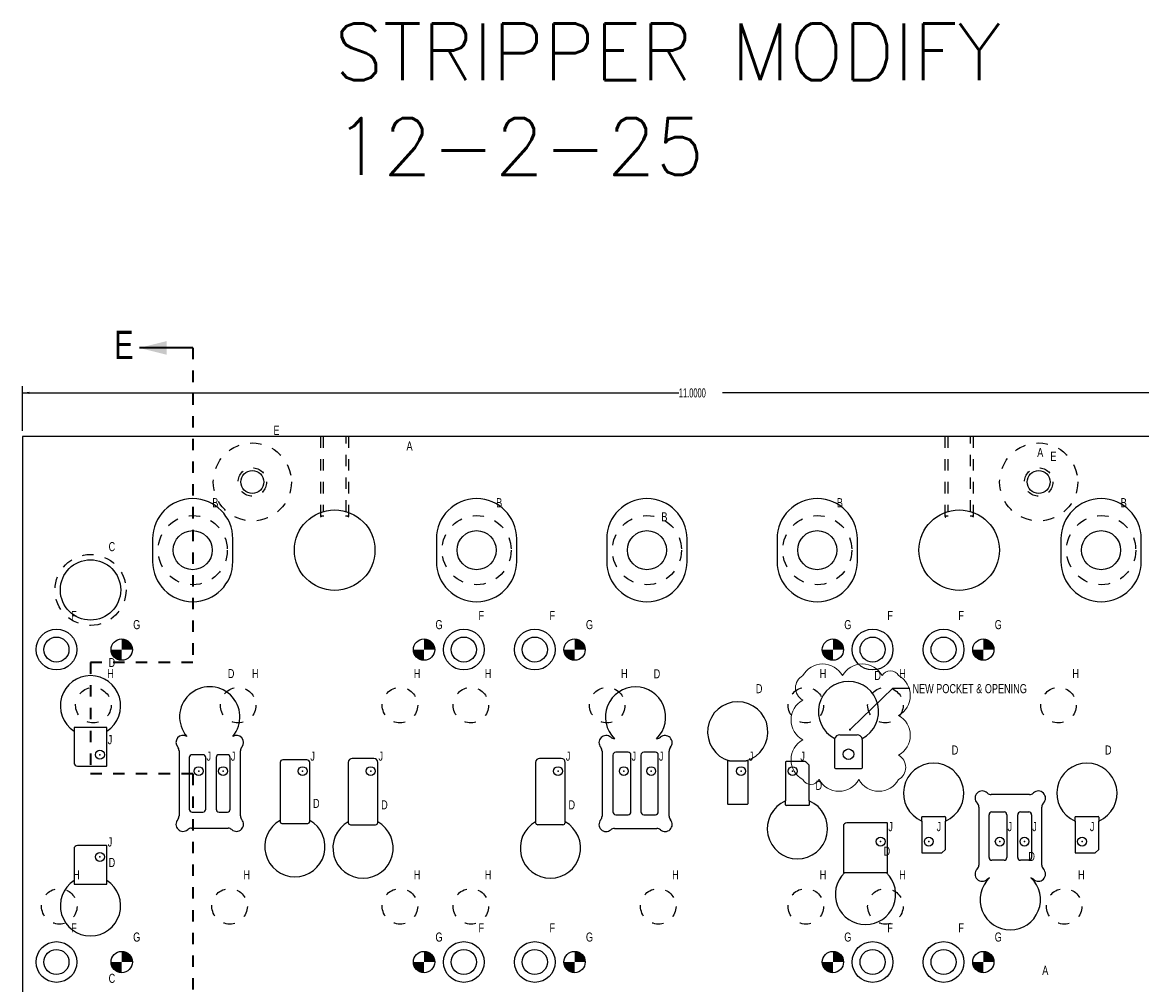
# Model space of a CAD drawing. Header units: inches. Extents: x 1880 to 2363, y -453 to -54.
# Tile 1003 of 1056: x 2223.32 to 2233.18, y -296.52 to -288.05. Entities that reach past the tile are written whole.
import ezdxf

# ---------------------------------------------------------------- set-up
doc = ezdxf.new("R2010")
doc.units = ezdxf.units.IN
doc.header["$LTSCALE"] = 0.5
doc.header["$MEASUREMENT"] = 0
doc.linetypes.add('HIDDEN', pattern=[0.225, 0.15, -0.075])
doc.linetypes.add('PHANTOM', pattern=[0.25, 0.125, -0.025, 0.025, -0.025, 0.025, -0.025])
for name, color, linetype in [('SID-M-D', 42, 'Continuous'), ('SID-M-F', 202, 'Continuous'), ('SID-M-H', 4, 'HIDDEN'), ('SID-M-M', 233, 'Continuous'), ('SID-M-S', 105, 'Continuous'), ('SID-M-S2', 1, 'Continuous')]:
    doc.layers.add(name, color=color, linetype=linetype)
doc.styles.add('SLDTEXTSTYLE0', font='TXT', dxfattribs={"width": 0.595745})
doc.styles.add('T', font='romans.shx')

# ---------------------------------------------------------------- blocks, each defined once
blk = doc.blocks.new('_Dot')
at = {"color": 0, "linetype": 'ByBlock', "lineweight": -2}
blk.add_line((-0.5, 0), (-1, 0), dxfattribs=at)
at = {"color": 0, "linetype": 'ByBlock', "const_width": 0.5}
blk.add_lwpolyline([(-0.25, 0, 1), (0.25, 0, 1)], format="xyb", close=True, dxfattribs=at)

msp = doc.modelspace()

# ---------------------------------------------------------------- hatches: boundary and pattern name
at = {"layer": 'SID-M-F'}
h = msp.add_hatch(color=256, dxfattribs=at)
edge = h.paths.add_edge_path(flags=0)
edge.add_arc((2224.1947, -293.56686), 0.09375, 0, 90)
edge.add_line((2224.1947, -293.47311), (2224.1947, -293.56686))
edge.add_line((2224.1947, -293.56686), (2224.28845, -293.56686))
h = msp.add_hatch(color=256, dxfattribs=at)
edge = h.paths.add_edge_path(flags=0)
edge.add_arc((2226.8572, -293.56686), 0.09375, 0, 90)
edge.add_line((2226.8572, -293.47311), (2226.8572, -293.56686))
edge.add_line((2226.8572, -293.56686), (2226.95095, -293.56686))
h = msp.add_hatch(color=256, dxfattribs=at)
edge = h.paths.add_edge_path(flags=0)
edge.add_arc((2228.1822, -293.56686), 0.09375, 0, 90)
edge.add_line((2228.1822, -293.47311), (2228.1822, -293.56686))
edge.add_line((2228.1822, -293.56686), (2228.27595, -293.56686))
h = msp.add_hatch(color=256, dxfattribs=at)
edge = h.paths.add_edge_path(flags=0)
edge.add_arc((2230.4572, -293.56686), 0.09375, 0, 90)
edge.add_line((2230.4572, -293.47311), (2230.4572, -293.56686))
edge.add_line((2230.4572, -293.56686), (2230.55095, -293.56686))
h = msp.add_hatch(color=256, dxfattribs=at)
edge = h.paths.add_edge_path(flags=0)
edge.add_arc((2231.7822, -293.56686), 0.09375, 0, 90)
edge.add_line((2231.7822, -293.47311), (2231.7822, -293.56686))
edge.add_line((2231.7822, -293.56686), (2231.87595, -293.56686))
h = msp.add_hatch(color=256, dxfattribs=at)
edge = h.paths.add_edge_path(flags=0)
edge.add_arc((2224.1947, -293.56686), 0.09375, 180, 270)
edge.add_line((2224.1947, -293.66061), (2224.1947, -293.56686))
edge.add_line((2224.1947, -293.56686), (2224.10095, -293.56686))
h = msp.add_hatch(color=256, dxfattribs=at)
edge = h.paths.add_edge_path(flags=0)
edge.add_arc((2226.8572, -293.56686), 0.09375, 180, 270)
edge.add_line((2226.8572, -293.66061), (2226.8572, -293.56686))
edge.add_line((2226.8572, -293.56686), (2226.76345, -293.56686))
h = msp.add_hatch(color=256, dxfattribs=at)
edge = h.paths.add_edge_path(flags=0)
edge.add_arc((2228.1822, -293.56686), 0.09375, 180, 270)
edge.add_line((2228.1822, -293.66061), (2228.1822, -293.56686))
edge.add_line((2228.1822, -293.56686), (2228.08845, -293.56686))
h = msp.add_hatch(color=256, dxfattribs=at)
edge = h.paths.add_edge_path(flags=0)
edge.add_arc((2230.4572, -293.56686), 0.09375, 180, 270)
edge.add_line((2230.4572, -293.66061), (2230.4572, -293.56686))
edge.add_line((2230.4572, -293.56686), (2230.36345, -293.56686))
h = msp.add_hatch(color=256, dxfattribs=at)
edge = h.paths.add_edge_path(flags=0)
edge.add_arc((2231.7822, -293.56686), 0.09375, 180, 270)
edge.add_line((2231.7822, -293.66061), (2231.7822, -293.56686))
edge.add_line((2231.7822, -293.56686), (2231.68845, -293.56686))
h = msp.add_hatch(color=256, dxfattribs=at)
edge = h.paths.add_edge_path(flags=0)
edge.add_arc((2224.1947, -296.31686), 0.09375, 0, 90)
edge.add_line((2224.1947, -296.22311), (2224.1947, -296.31686))
edge.add_line((2224.1947, -296.31686), (2224.28845, -296.31686))
h = msp.add_hatch(color=256, dxfattribs=at)
edge = h.paths.add_edge_path(flags=0)
edge.add_arc((2226.8572, -296.31686), 0.09375, 0, 90)
edge.add_line((2226.8572, -296.22311), (2226.8572, -296.31686))
edge.add_line((2226.8572, -296.31686), (2226.95095, -296.31686))
h = msp.add_hatch(color=256, dxfattribs=at)
edge = h.paths.add_edge_path(flags=0)
edge.add_arc((2228.1822, -296.31686), 0.09375, 0, 90)
edge.add_line((2228.1822, -296.22311), (2228.1822, -296.31686))
edge.add_line((2228.1822, -296.31686), (2228.27595, -296.31686))
h = msp.add_hatch(color=256, dxfattribs=at)
edge = h.paths.add_edge_path(flags=0)
edge.add_arc((2230.4572, -296.31686), 0.09375, 0, 90)
edge.add_line((2230.4572, -296.22311), (2230.4572, -296.31686))
edge.add_line((2230.4572, -296.31686), (2230.55095, -296.31686))
h = msp.add_hatch(color=256, dxfattribs=at)
edge = h.paths.add_edge_path(flags=0)
edge.add_arc((2231.7822, -296.31686), 0.09375, 0, 90)
edge.add_line((2231.7822, -296.22311), (2231.7822, -296.31686))
edge.add_line((2231.7822, -296.31686), (2231.87595, -296.31686))
h = msp.add_hatch(color=256, dxfattribs=at)
edge = h.paths.add_edge_path(flags=0)
edge.add_arc((2224.1947, -296.31686), 0.09375, 180, 270)
edge.add_line((2224.1947, -296.41061), (2224.1947, -296.31686))
edge.add_line((2224.1947, -296.31686), (2224.10095, -296.31686))
h = msp.add_hatch(color=256, dxfattribs=at)
edge = h.paths.add_edge_path(flags=0)
edge.add_arc((2226.8572, -296.31686), 0.09375, 180, 270)
edge.add_line((2226.8572, -296.41061), (2226.8572, -296.31686))
edge.add_line((2226.8572, -296.31686), (2226.76345, -296.31686))
h = msp.add_hatch(color=256, dxfattribs=at)
edge = h.paths.add_edge_path(flags=0)
edge.add_arc((2228.1822, -296.31686), 0.09375, 180, 270)
edge.add_line((2228.1822, -296.41061), (2228.1822, -296.31686))
edge.add_line((2228.1822, -296.31686), (2228.08845, -296.31686))
h = msp.add_hatch(color=256, dxfattribs=at)
edge = h.paths.add_edge_path(flags=0)
edge.add_arc((2230.4572, -296.31686), 0.09375, 180, 270)
edge.add_line((2230.4572, -296.41061), (2230.4572, -296.31686))
edge.add_line((2230.4572, -296.31686), (2230.36345, -296.31686))
h = msp.add_hatch(color=256, dxfattribs=at)
edge = h.paths.add_edge_path(flags=0)
edge.add_arc((2231.7822, -296.31686), 0.09375, 180, 270)
edge.add_line((2231.7822, -296.41061), (2231.7822, -296.31686))
edge.add_line((2231.7822, -296.31686), (2231.68845, -296.31686))

# ---------------------------------------------------------------- linework, layer by layer
at = {"color": 7, "linetype": 'Continuous', "lineweight": 35}
msp.add_line((2224.8197, -290.91186), (2224.3497, -290.91186), dxfattribs=at)
at = {"color": 7, "linetype": 'PHANTOM', "lineweight": 35}
for p, q in [((2224.8197, -290.91186), (2224.8197, -293.68065)), ((2224.8197, -293.68065), (2223.9197, -293.68065)), ((2223.9197, -293.68065), (2223.9197, -294.65913)), ((2224.8197, -294.65913), (2223.9197, -294.65913)), ((2224.8197, -294.65913), (2224.8197, -298.97186))]:
    msp.add_line(p, q, dxfattribs=at)
at = {"color": 0, "linetype": 'Continuous', "lineweight": 0}
for centre in [(2224.1947, -293.56686), (2226.8572, -293.56686), (2228.1822, -293.56686), (2230.4572, -293.56686), (2231.7822, -293.56686), (2224.1947, -296.31686), (2226.8572, -296.31686), (2228.1822, -296.31686), (2230.4572, -296.31686), (2231.7822, -296.31686)]:
    msp.add_circle(centre, 0.09375, dxfattribs=at)
at = {"color": 1, "linetype": 'Continuous', "lineweight": 18}
for centre, radius, start, end in [((2230.36671, -293.89332), 0.2, 28.955024, 151.044976), ((2230.71671, -293.89332), 0.2, 28.955024, 151.044976), ((2230.25104, -293.90374), 0.12256, 118.955024, 241.044976), ((2230.96378, -293.83637), 0.08237, 28.955024, 151.044976), ((2230.93902, -293.97149), 0.2, 298.955024, 61.044976), ((2230.28853, -294.18598), 0.2, 118.955024, 241.044976), ((2230.93902, -294.32149), 0.2, 298.955024, 61.044976), ((2230.28853, -294.53598), 0.2, 118.955024, 241.044976), ((2230.97651, -294.60374), 0.12256, 298.955024, 61.044976), ((2230.26378, -294.67111), 0.08237, 208.955024, 331.044976), ((2230.51085, -294.61416), 0.2, 208.955024, 331.044976), ((2230.86085, -294.61416), 0.2, 208.955024, 331.044976)]:
    msp.add_arc(centre, radius, start, end, dxfattribs=at)
at = {"color": 7, "linetype": 'Continuous', "lineweight": 35}
msp.add_solid([(2224.3497, -290.91186), (2224.5897, -290.97186), (2224.5897, -290.85186)], dxfattribs=at)
at = {"layer": 'SID-M-D'}
for p, q in [((2223.3197, -291.64186), (2223.3197, -291.24727)), ((2223.3197, -291.30727), (2229.10065, -291.30727)), ((2234.3197, -291.30727), (2229.48487, -291.30727)), ((2230.62118, -294.25848), (2230.98512, -293.90586)), ((2230.98512, -293.90586), (2231.13512, -293.90586))]:
    msp.add_line(p, q, dxfattribs=at)
msp.add_solid([(2223.3197, -291.30727), (2223.3797, -291.31651), (2223.3797, -291.29804)], dxfattribs=at)
at = {"layer": 'SID-M-H'}
for p, q in [((2225.9447, -291.69186), (2225.9447, -292.39186)), ((2225.9692, -291.69186), (2225.9692, -292.35174)), ((2226.1702, -292.35178), (2226.1702, -291.69186)), ((2226.1947, -292.39186), (2226.1947, -291.69186)), ((2231.4447, -291.69186), (2231.4447, -292.39186)), ((2231.4692, -291.69186), (2231.4692, -292.35174)), ((2231.6702, -292.35178), (2231.6702, -291.69186)), ((2231.6947, -292.39186), (2231.6947, -291.69186)), ((2225.9447, -292.39186), (2225.95038, -292.40037)), ((2225.95038, -292.40037), (2225.95059, -292.40069)), ((2225.97379, -292.39186), (2225.96136, -292.39186)), ((2226.18881, -292.40069), (2226.18903, -292.40037)), ((2226.18903, -292.40037), (2226.1947, -292.39186)), ((2226.1947, -292.39186), (2226.19282, -292.39186)), ((2231.4447, -292.39186), (2231.45038, -292.40037)), ((2231.45038, -292.40037), (2231.45059, -292.40069)), ((2231.47379, -292.39186), (2231.46136, -292.39186)), ((2231.68881, -292.40069), (2231.68903, -292.40037)), ((2231.68903, -292.40037), (2231.6947, -292.39186)), ((2231.6947, -292.39186), (2231.69282, -292.39186))]:
    msp.add_line(p, q, dxfattribs=at)
for centre, radius in [((2225.3447, -292.09186), 0.34375), ((2232.2697, -292.09186), 0.34375), ((2225.3447, -292.09186), 0.125), ((2232.2697, -292.09186), 0.125), ((2224.8197, -292.69186), 0.3045), ((2227.3197, -292.69186), 0.3045), ((2228.8197, -292.69186), 0.3045), ((2230.3197, -292.69186), 0.3045), ((2232.8197, -292.69186), 0.3045), ((2223.9197, -293.04186), 0.3125), ((2223.9447, -294.05676), 0.15625), ((2225.2197, -294.05676), 0.15625), ((2226.6447, -294.05676), 0.15625), ((2227.2697, -294.05676), 0.15625), ((2228.4697, -294.05676), 0.15625), ((2230.2197, -294.05676), 0.15625), ((2230.9197, -294.05676), 0.15625), ((2232.4447, -294.05676), 0.15625), ((2223.6447, -295.82696), 0.15625), ((2225.1447, -295.82696), 0.15625), ((2226.6447, -295.82696), 0.15625), ((2227.2697, -295.82696), 0.15625), ((2228.9197, -295.82696), 0.15625), ((2230.2197, -295.82696), 0.15625), ((2230.9197, -295.82696), 0.15625), ((2232.4947, -295.82696), 0.15625)]:
    msp.add_circle(centre, radius, dxfattribs=at)
for points, knots in [([(2225.96135, -292.39186), (2225.9522, -292.39186), (2225.94659, -292.39186), (2225.9447, -292.39186), (2225.94508, -292.39186), (2225.9447, -292.39186)], [0, 0, 0, 0, 0.3333057, 0.6666529, 1, 1, 1, 1]), ([(2226.1928, -292.39186), (2226.18721, -292.39186), (2226.17805, -292.39186), (2226.16562, -292.39186), (2226.16998, -292.39186), (2226.16562, -292.39186)], [0, 0, 0, 0, 0.3333009, 0.6666504, 1, 1, 1, 1]), ([(2231.46135, -292.39186), (2231.4522, -292.39186), (2231.44659, -292.39186), (2231.4447, -292.39186), (2231.44508, -292.39186), (2231.4447, -292.39186)], [0, 0, 0, 0, 0.33329486, 0.66664743, 1, 1, 1, 1]), ([(2231.6928, -292.39186), (2231.68721, -292.39186), (2231.67805, -292.39186), (2231.66562, -292.39186), (2231.66998, -292.39186), (2231.66562, -292.39186)], [0, 0, 0, 0, 0.33329424, 0.66664712, 1, 1, 1, 1])]:
    msp.add_open_spline(points, degree=3, knots=knots, dxfattribs=at)
at = {"layer": 'SID-M-M'}
for centre, radius in [((2224.0022, -294.49186), 0.03937), ((2230.5947, -294.48776), 0.0465), ((2224.8727, -294.63686), 0.03937), ((2225.0872, -294.63686), 0.03937), ((2225.7872, -294.63686), 0.03937), ((2226.3872, -294.63686), 0.03937), ((2228.0372, -294.63686), 0.03937), ((2228.6162, -294.63686), 0.03937), ((2228.8572, -294.63686), 0.03937), ((2229.6487, -294.63686), 0.03937), ((2230.1022, -294.63686), 0.03937), ((2230.8772, -295.25686), 0.03937), ((2231.3022, -295.25686), 0.03937), ((2231.9272, -295.25686), 0.03937), ((2232.1447, -295.25686), 0.03937), ((2232.6522, -295.25686), 0.03937), ((2224.0022, -295.39186), 0.03937)]:
    msp.add_circle(centre, radius, dxfattribs=at)
for p in [(2224.0022, -294.49186), (2224.8727, -294.63686), (2225.0872, -294.63686), (2225.7872, -294.63686), (2226.3872, -294.63686), (2228.0372, -294.63686), (2228.6162, -294.63686), (2228.8572, -294.63686), (2229.6487, -294.63686), (2230.1022, -294.63686), (2230.8772, -295.25686), (2231.3022, -295.25686), (2231.9272, -295.25686), (2232.1447, -295.25686), (2232.6522, -295.25686), (2224.0022, -295.39186)]:
    msp.add_point(p, dxfattribs=at)
at = {"layer": 'SID-M-S'}
for p, q in [((2234.3197, -291.69186), (2223.3197, -291.69186)), ((2223.3197, -291.69186), (2223.3197, -298.19186)), ((2224.4662, -292.59186), (2224.4662, -292.79186)), ((2225.1732, -292.79186), (2225.1732, -292.59186)), ((2226.9662, -292.59186), (2226.9662, -292.79186)), ((2227.6732, -292.79186), (2227.6732, -292.59186)), ((2228.4662, -292.59186), (2228.4662, -292.79186)), ((2229.1732, -292.79186), (2229.1732, -292.59186)), ((2229.9662, -292.59186), (2229.9662, -292.79186)), ((2230.6732, -292.79186), (2230.6732, -292.59186)), ((2232.4662, -292.59186), (2232.4662, -292.79186)), ((2233.1732, -292.79186), (2233.1732, -292.59186)), ((2223.7747, -294.25686), (2223.7747, -294.28427)), ((2223.7747, -294.28427), (2223.7747, -294.56186)), ((2224.0597, -294.25186), (2223.7797, -294.25186)), ((2224.0647, -294.28427), (2224.0647, -294.25686)), ((2224.0647, -294.58686), (2224.0647, -294.28427)), ((2228.53426, -294.3512), (2228.5334, -294.3512)), ((2228.90601, -294.3512), (2228.90515, -294.3512)), ((2230.4722, -294.36276), (2230.4722, -294.60526)), ((2230.5172, -294.31776), (2230.6722, -294.31776)), ((2230.7172, -294.60526), (2230.7172, -294.36276)), ((2224.6997, -294.45805), (2224.6997, -295.03066)), ((2224.9102, -294.49186), (2224.8147, -294.49186)), ((2225.1247, -294.49186), (2225.0512, -294.49186)), ((2225.2397, -295.03066), (2225.2397, -294.45805)), ((2228.4247, -294.4599), (2228.4247, -295.03251)), ((2228.5197, -294.49515), (2228.5197, -294.99515)), ((2228.6537, -294.47015), (2228.5447, -294.47015)), ((2228.6787, -294.99515), (2228.6787, -294.49515)), ((2228.7662, -294.49515), (2228.7662, -294.99515)), ((2228.8947, -294.47015), (2228.7912, -294.47015)), ((2228.9197, -294.99515), (2228.9197, -294.49515)), ((2229.0147, -295.03251), (2229.0147, -294.4599)), ((2223.8047, -294.59186), (2224.0597, -294.59186)), ((2224.7897, -294.51686), (2224.7897, -294.97186)), ((2224.9352, -294.97186), (2224.9352, -294.51686)), ((2225.0262, -294.51686), (2225.0262, -294.97186)), ((2225.1497, -294.97186), (2225.1497, -294.51686)), ((2225.5897, -294.56186), (2225.5897, -295.07036)), ((2225.8247, -294.53686), (2225.6147, -294.53686)), ((2225.8497, -295.07036), (2225.8497, -294.56186)), ((2226.1897, -294.55936), (2226.1897, -295.08286)), ((2226.4147, -294.52436), (2226.2247, -294.52436)), ((2226.4497, -295.08286), (2226.4497, -294.55936)), ((2227.8397, -294.55936), (2227.8397, -295.08286)), ((2228.0647, -294.52436), (2227.8747, -294.52436)), ((2228.0997, -295.08286), (2228.0997, -294.55936)), ((2229.5282, -294.55186), (2229.5282, -294.92186)), ((2229.54578, -294.54686), (2229.5332, -294.54686)), ((2229.54578, -294.54686), (2229.69363, -294.54686)), ((2229.7062, -294.54686), (2229.69363, -294.54686)), ((2229.7112, -294.92186), (2229.7112, -294.55186)), ((2230.0397, -294.5582), (2230.0397, -294.89934)), ((2230.2147, -294.5532), (2230.0447, -294.5532)), ((2230.24824, -294.58466), (2230.21824, -294.55466)), ((2230.2497, -294.89934), (2230.2497, -294.5882)), ((2230.4797, -294.61276), (2230.7097, -294.61276)), ((2230.0397, -294.9332), (2230.0397, -294.89934)), ((2230.2497, -294.89934), (2230.2497, -294.9332)), ((2232.18811, -294.84347), (2231.8513, -294.84347)), ((2224.8147, -294.99686), (2224.9102, -294.99686)), ((2225.0512, -294.99686), (2225.1247, -294.99686)), ((2229.5332, -294.92686), (2229.7062, -294.92686)), ((2230.2447, -294.9382), (2230.0447, -294.9382)), ((2231.7422, -294.95257), (2231.7422, -295.46438)), ((2231.8572, -294.99597), (2231.9647, -294.99597)), ((2232.1097, -294.99597), (2232.1822, -294.99597)), ((2232.2972, -295.46438), (2232.2972, -294.95257)), ((2225.5897, -295.07036), (2225.5897, -295.08186)), ((2225.6047, -295.09686), (2225.8347, -295.09686)), ((2225.8497, -295.08186), (2225.8497, -295.07036)), ((2226.1897, -295.08286), (2226.1897, -295.08936)), ((2226.4497, -295.08936), (2226.4497, -295.08286)), ((2227.8397, -295.08936), (2227.8397, -295.08286)), ((2228.0997, -295.08286), (2228.0997, -295.08936)), ((2228.5447, -295.02015), (2228.6537, -295.02015)), ((2228.7912, -295.02015), (2228.8947, -295.02015)), ((2230.9347, -295.09186), (2230.5797, -295.09186)), ((2230.9397, -295.52686), (2230.9397, -295.09686)), ((2231.2397, -295.07571), (2231.2397, -295.04186)), ((2231.2397, -295.07571), (2231.2397, -295.35186)), ((2231.2447, -295.03686), (2231.4447, -295.03686)), ((2231.4497, -295.04186), (2231.4497, -295.07571)), ((2231.4497, -295.32186), (2231.4497, -295.07571)), ((2231.8322, -295.39597), (2231.8322, -295.02097)), ((2231.9897, -295.02097), (2231.9897, -295.39597)), ((2232.0847, -295.39597), (2232.0847, -295.02097)), ((2232.2072, -295.02097), (2232.2072, -295.39597)), ((2232.5897, -295.07571), (2232.5897, -295.04186)), ((2232.5897, -295.07571), (2232.5897, -295.35186)), ((2232.5947, -295.03686), (2232.7947, -295.03686)), ((2232.7997, -295.04186), (2232.7997, -295.07571)), ((2232.7997, -295.32186), (2232.7997, -295.07571)), ((2224.8084, -295.13936), (2225.13101, -295.13936)), ((2226.2097, -295.10936), (2226.4297, -295.10936)), ((2228.0797, -295.10936), (2227.8597, -295.10936)), ((2228.5334, -295.1412), (2228.90601, -295.1412)), ((2230.5497, -295.12186), (2230.5497, -295.52686)), ((2224.0597, -295.29186), (2223.8047, -295.29186)), ((2224.0647, -295.59945), (2224.0647, -295.29686)), ((2223.7747, -295.32186), (2223.7747, -295.59945)), ((2231.2447, -295.35686), (2231.4147, -295.35686)), ((2231.41824, -295.35539), (2231.44824, -295.32539)), ((2232.5947, -295.35686), (2232.7647, -295.35686)), ((2232.76824, -295.35539), (2232.79824, -295.32539)), ((2231.9647, -295.42097), (2231.8572, -295.42097)), ((2232.1822, -295.42097), (2232.1097, -295.42097)), ((2230.5547, -295.53186), (2230.55926, -295.53186)), ((2230.93015, -295.53186), (2230.55926, -295.53186)), ((2230.93015, -295.53186), (2230.9347, -295.53186)), ((2223.7747, -295.59945), (2223.7747, -295.62686)), ((2223.7797, -295.63186), (2224.0597, -295.63186)), ((2224.0647, -295.62686), (2224.0647, -295.59945))]:
    msp.add_line(p, q, dxfattribs=at)
for centre, radius in [((2225.3447, -292.09186), 0.1005), ((2232.2697, -292.09186), 0.1005), ((2226.0697, -292.69186), 0.35433), ((2231.5697, -292.69186), 0.35433), ((2224.8197, -292.69186), 0.172), ((2227.3197, -292.69186), 0.172), ((2228.8197, -292.69186), 0.172), ((2230.3197, -292.69186), 0.172), ((2232.8197, -292.69186), 0.172), ((2223.9197, -293.04186), 0.26565), ((2223.6197, -293.56686), 0.1795), ((2227.2072, -293.56686), 0.1795), ((2227.8322, -293.56686), 0.1795), ((2230.8072, -293.56686), 0.1795), ((2231.4322, -293.56686), 0.1795), ((2223.6197, -293.56686), 0.1105), ((2224.1947, -293.56686), 0.09375), ((2226.8572, -293.56686), 0.09375), ((2227.2072, -293.56686), 0.1105), ((2227.8322, -293.56686), 0.1105), ((2228.1822, -293.56686), 0.09375), ((2230.4572, -293.56686), 0.09375), ((2230.8072, -293.56686), 0.1105), ((2231.4322, -293.56686), 0.1105), ((2231.7822, -293.56686), 0.09375), ((2223.6197, -296.31686), 0.1795), ((2227.2072, -296.31686), 0.1795), ((2227.8322, -296.31686), 0.1795), ((2230.8072, -296.31686), 0.1795), ((2231.4322, -296.31686), 0.1795), ((2223.6197, -296.31686), 0.1105), ((2224.1947, -296.31686), 0.09375), ((2226.8572, -296.31686), 0.09375), ((2227.2072, -296.31686), 0.1105), ((2227.8322, -296.31686), 0.1105), ((2228.1822, -296.31686), 0.09375), ((2230.4572, -296.31686), 0.09375), ((2230.8072, -296.31686), 0.1105), ((2231.4322, -296.31686), 0.1105), ((2231.7822, -296.31686), 0.09375)]:
    msp.add_circle(centre, radius, dxfattribs=at)
for centre, radius, start, end in [((2224.8197, -292.59186), 0.3535, 0, 180), ((2227.3197, -292.59186), 0.3535, 0, 180), ((2228.8197, -292.59186), 0.3535, 0, 180), ((2230.3197, -292.59186), 0.3535, 0, 180), ((2232.8197, -292.59186), 0.3535, 0, 180), ((2224.8197, -292.79186), 0.3535, 180, 0), ((2227.3197, -292.79186), 0.3535, 180, 0), ((2228.8197, -292.79186), 0.3535, 180, 0), ((2230.3197, -292.79186), 0.3535, 180, 0), ((2232.8197, -292.79186), 0.3535, 180, 0), ((2223.9197, -294.06186), 0.2655, 303.102558, 236.897442), ((2224.9697, -294.15936), 0.2655, 319.758812, 220.241188), ((2228.7197, -294.1612), 0.2655, 314.305074, 225.694926), ((2230.5947, -294.11276), 0.2655, 296.981678, 243.018322), ((2229.6197, -294.29186), 0.2655, 286.16746, 253.83254), ((2223.7797, -294.25686), 0.005, 90, 180), ((2224.0597, -294.25686), 0.005, 0, 90), ((2224.7347, -294.38436), 0.0625, 58.844241, 220.926063), ((2225.2047, -294.38436), 0.0625, 319.073937, 121.155759), ((2228.4597, -294.3862), 0.0625, 49.073937, 220.926063), ((2228.5334, -294.3012), 0.05, 229.073937, 270), ((2228.90601, -294.3012), 0.05, 270, 310.926063), ((2228.9797, -294.3862), 0.0625, 319.073937, 130.926063), ((2230.5172, -294.36276), 0.045, 162.67684, 180), ((2230.5172, -294.36276), 0.045, 90, 162.67684), ((2230.6722, -294.36276), 0.045, 17.32316, 90), ((2230.6722, -294.36276), 0.045, 0, 17.32316), ((2224.6497, -294.45805), 0.05, 0, 40.926063), ((2224.8147, -294.51686), 0.025, 90, 180), ((2224.9102, -294.51686), 0.025, 0, 90), ((2225.0512, -294.51686), 0.025, 90, 180), ((2225.1247, -294.51686), 0.025, 0, 90), ((2225.2897, -294.45805), 0.05, 139.073937, 180), ((2228.3747, -294.4599), 0.05, 0, 40.926063), ((2228.5447, -294.49515), 0.025, 90, 180), ((2228.6537, -294.49515), 0.025, 0, 90), ((2228.7912, -294.49515), 0.025, 90, 180), ((2228.8947, -294.49515), 0.025, 0, 90), ((2229.0647, -294.4599), 0.05, 139.073937, 180), ((2223.8047, -294.56186), 0.03, 180, 270), ((2224.0597, -294.58686), 0.005, 270, 0), ((2225.6147, -294.56186), 0.025, 90, 180), ((2225.8247, -294.56186), 0.025, 0, 90), ((2226.2247, -294.55936), 0.035, 90, 180), ((2226.4147, -294.55936), 0.035, 0, 90), ((2227.8747, -294.55936), 0.035, 90, 180), ((2228.0647, -294.55936), 0.035, 0, 90), ((2229.5332, -294.55186), 0.005, 90, 180), ((2229.7062, -294.55186), 0.005, 0, 90), ((2230.0447, -294.5582), 0.005, 90, 180), ((2230.2147, -294.5582), 0.005, 45, 90), ((2230.2447, -294.5882), 0.005, 0, 45), ((2230.4797, -294.60526), 0.0075, 180, 270), ((2230.7097, -294.60526), 0.0075, 270, 0), ((2231.3447, -294.83186), 0.2655, 293.295928, 246.704072), ((2232.6947, -294.83186), 0.2655, 293.295928, 246.704072), ((2230.1447, -295.1432), 0.2655, 113.295928, 66.704072), ((2231.7722, -294.87347), 0.0625, 45.32539, 224.67461), ((2231.8513, -294.79347), 0.05, 225.32539, 270), ((2232.18811, -294.79347), 0.05, 270, 314.67461), ((2232.2672, -294.87347), 0.0625, 315.32539, 134.67461), ((2224.8147, -294.97186), 0.025, 180, 270), ((2224.9102, -294.97186), 0.025, 270, 0), ((2225.0512, -294.97186), 0.025, 180, 270), ((2225.1247, -294.97186), 0.025, 270, 0), ((2228.5447, -294.99515), 0.025, 180, 270), ((2228.6537, -294.99515), 0.025, 270, 0), ((2228.7912, -294.99515), 0.025, 180, 270), ((2228.8947, -294.99515), 0.025, 270, 0), ((2229.5332, -294.92186), 0.005, 180, 270), ((2229.7062, -294.92186), 0.005, 270, 0), ((2230.0447, -294.9332), 0.005, 180, 270), ((2230.2447, -294.9332), 0.005, 270, 0), ((2231.6922, -294.95257), 0.05, 0, 44.67461), ((2231.8572, -295.02097), 0.025, 90, 180), ((2231.9647, -295.02097), 0.025, 0, 90), ((2232.1097, -295.02097), 0.025, 90, 180), ((2232.1822, -295.02097), 0.025, 0, 90), ((2232.3472, -294.95257), 0.05, 135.32539, 180), ((2224.7347, -295.10436), 0.0625, 139.073937, 310.926063), ((2224.6497, -295.03066), 0.05, 319.073937, 0), ((2225.2047, -295.10436), 0.0625, 229.073937, 40.926063), ((2225.2897, -295.03066), 0.05, 180, 220.926063), ((2225.7197, -295.30186), 0.2655, 119.317066, 60.682934), ((2225.6047, -295.08186), 0.015, 180, 270), ((2225.8347, -295.08186), 0.015, 270, 0), ((2226.3197, -295.31436), 0.2655, 119.317066, 60.682934), ((2226.2097, -295.08936), 0.02, 180, 270), ((2226.4297, -295.08936), 0.02, 270, 0), ((2227.9697, -295.31436), 0.2655, 119.317066, 60.682934), ((2227.8597, -295.08936), 0.02, 180, 270), ((2228.0797, -295.08936), 0.02, 270, 0), ((2228.4597, -295.1062), 0.0625, 139.073937, 310.926063), ((2228.3747, -295.03251), 0.05, 319.073937, 0), ((2228.9797, -295.1062), 0.0625, 229.073937, 40.926063), ((2229.0647, -295.03251), 0.05, 180, 220.926063), ((2230.5797, -295.12186), 0.03, 90, 180), ((2230.9347, -295.09686), 0.005, 0, 90), ((2231.2447, -295.04186), 0.005, 90, 180), ((2231.4447, -295.04186), 0.005, 0, 90), ((2232.5947, -295.04186), 0.005, 90, 180), ((2232.7947, -295.04186), 0.005, 0, 90), ((2224.8084, -295.18936), 0.05, 90, 130.926063), ((2225.13101, -295.18936), 0.05, 49.073937, 90), ((2228.5334, -295.1912), 0.05, 90, 130.926063), ((2228.90601, -295.1912), 0.05, 49.073937, 90), ((2223.8047, -295.32186), 0.03, 90, 180), ((2224.0597, -295.29686), 0.005, 0, 90), ((2231.2447, -295.35186), 0.005, 180, 270), ((2231.4147, -295.35186), 0.005, 270, 315), ((2231.4447, -295.32186), 0.005, 315, 0), ((2231.8572, -295.39597), 0.025, 180, 270), ((2231.9647, -295.39597), 0.025, 270, 0), ((2232.1097, -295.39597), 0.025, 180, 270), ((2232.1822, -295.39597), 0.025, 270, 0), ((2232.5947, -295.35186), 0.005, 180, 270), ((2232.7647, -295.35186), 0.005, 270, 315), ((2232.7947, -295.32186), 0.005, 315, 0), ((2231.6922, -295.46438), 0.05, 315.32539, 0), ((2232.3472, -295.46438), 0.05, 180, 224.67461), ((2230.7447, -295.72186), 0.2655, 134.305074, 45.694926), ((2230.5547, -295.52686), 0.005, 180, 270), ((2230.9347, -295.52686), 0.005, 270, 0), ((2231.7722, -295.54347), 0.0625, 135.32539, 314.67461), ((2232.0197, -295.76847), 0.2655, 133.35957, 46.64043), ((2231.8513, -295.62347), 0.05, 106.119434, 134.67461), ((2232.18811, -295.62347), 0.05, 45.32539, 73.880566), ((2232.2672, -295.54347), 0.0625, 225.32539, 44.67461), ((2223.9197, -295.82186), 0.2655, 123.102558, 56.897442), ((2223.7797, -295.62686), 0.005, 180, 270), ((2224.0597, -295.62686), 0.005, 270, 0)]:
    msp.add_arc(centre, radius, start, end, dxfattribs=at)

# ---------------------------------------------------------------- block references
at = {"layer": 'SID-M-D', "xscale": 0.01846153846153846, "yscale": 0.01846153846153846, "zscale": 0.01846153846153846, "rotation": 224.0945489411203}
msp.add_blockref('_Dot', (2230.60792, -294.27132), dxfattribs=at)

# ---------------------------------------------------------------- texts
at = {"color": 7, "style": 'SLDTEXTSTYLE0', "width": 0.75}
msp.add_text('E', height=0.25, dxfattribs=at).set_placement((2224.1305, -291.01069))
at = {"layer": 'SID-M-D', "style": 'SLDTEXTSTYLE0', "width": 0.75}
for s, p in [('E', (2225.53068, -291.67714)), ('A', (2226.70236, -291.81477)), ('A', (2232.25676, -291.87188)), ('E', (2232.37248, -291.90573)), ('B', (2224.99225, -292.31403)), ('B', (2227.49225, -292.31403)), ('B', (2230.49225, -292.31403)), ('B', (2232.99225, -292.31403)), ('B', (2228.94694, -292.43854)), ('C', (2224.07897, -292.70053)), ('F', (2223.7495, -293.30649)), ('F', (2227.337, -293.30649)), ('F', (2227.962, -293.30649)), ('F', (2230.937, -293.30649)), ('F', (2231.562, -293.30649)), ('G', (2224.29517, -293.38707)), ('G', (2226.95767, -293.38707)), ('G', (2228.28267, -293.38707)), ('G', (2230.55767, -293.38707)), ('G', (2231.88267, -293.38707)), ('D', (2224.07891, -293.72068)), ('H', (2224.06655, -293.81824)), ('D', (2225.12891, -293.81818)), ('H', (2225.34155, -293.81824)), ('H', (2226.76655, -293.81824)), ('H', (2227.39155, -293.81824)), ('H', (2228.59155, -293.81824)), ('D', (2228.87891, -293.82002)), ('H', (2230.34155, -293.81824)), ('D', (2230.82243, -293.83477)), ('H', (2231.04155, -293.81824)), ('H', (2232.56655, -293.81824)), ('D', (2229.77891, -293.95068)), ('NEW POCKET & OPENING', (2231.15805, -293.95068)), ('J', (2224.07061, -294.40016)), ('D', (2231.50391, -294.49068)), ('D', (2232.85391, -294.49068)), ('J', (2224.94111, -294.54516)), ('J', (2225.15561, -294.54516)), ('J', (2225.85561, -294.54516)), ('J', (2226.45561, -294.54516)), ('J', (2228.10561, -294.54516)), ('J', (2228.68461, -294.54516)), ('J', (2228.92561, -294.54516)), ('J', (2229.71711, -294.54516)), ('J', (2230.17061, -294.54516)), ('D', (2230.30391, -294.80201)), ('D', (2225.87891, -294.96068)), ('D', (2226.47891, -294.97318)), ('D', (2228.12891, -294.97318)), ('J', (2230.94561, -295.16516)), ('J', (2231.37061, -295.16516)), ('J', (2231.99561, -295.16516)), ('J', (2232.21311, -295.16516)), ('J', (2232.72061, -295.16516)), ('J', (2224.07061, -295.30016)), ('D', (2230.90391, -295.38068)), ('D', (2232.17891, -295.42729)), ('D', (2224.07891, -295.48068)), ('H', (2223.76655, -295.58844)), ('H', (2225.26655, -295.58844)), ('H', (2226.76655, -295.58844)), ('H', (2227.39155, -295.58844)), ('H', (2229.04155, -295.58844)), ('H', (2230.34155, -295.58844)), ('H', (2231.04155, -295.58844)), ('H', (2232.61655, -295.58844)), ('F', (2223.7495, -296.05649)), ('F', (2227.337, -296.05649)), ('F', (2227.962, -296.05649)), ('F', (2230.937, -296.05649)), ('F', (2231.562, -296.05649)), ('G', (2224.29517, -296.13707)), ('G', (2226.95767, -296.13707)), ('G', (2228.28267, -296.13707)), ('G', (2230.55767, -296.13707)), ('G', (2231.88267, -296.13707)), ('A', (2232.30091, -296.43024)), ('C', (2224.07897, -296.50053))]:
    msp.add_text(s, height=0.08, dxfattribs=at).set_placement(p)
at = {"layer": 'SID-M-D', "insert": (2229.10065, -291.26765), "char_height": 0.08, "attachment_point": 1, "style": 'SLDTEXTSTYLE0'}
msp.add_mtext('11.0000', dxfattribs=at)
at = {"layer": 'SID-M-S2', "insert": (2226.06772, -288.05551), "char_height": 0.5, "width": 14.9670425, "attachment_point": 1, "style": 'T'}
msp.add_mtext('{STRIPPER MODIFY\\P12-2-25}', dxfattribs=at)

doc.saveas('drawing.dxf')
